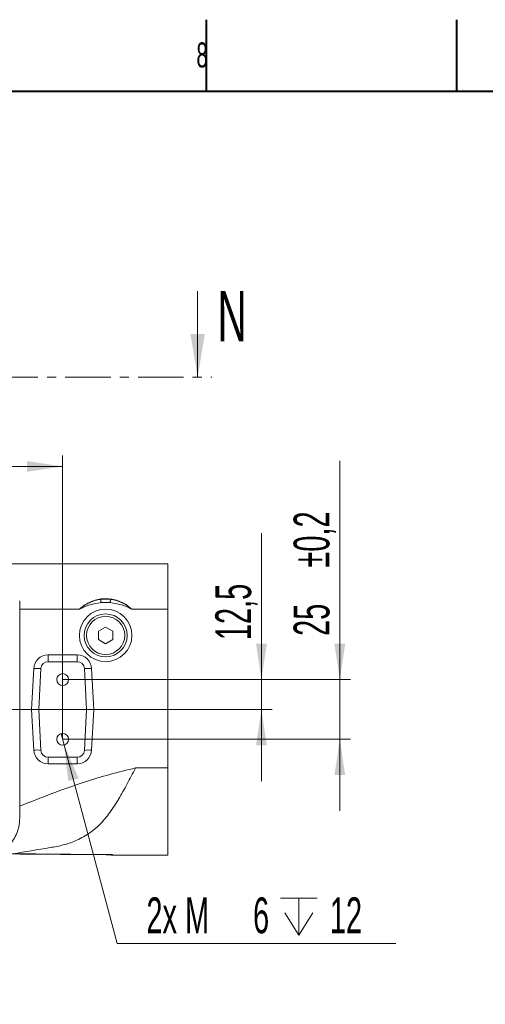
# Model space of a CAD drawing. Header units: millimetres. Extents: x 0 to 8410, y 0 to 5940.
# Tile 266 of 275: x 4995 to 5645, y 4566 to 5940. Entities that reach past the tile are written whole.
import ezdxf

# ---------------------------------------------------------------- set-up
doc = ezdxf.new("R2010")
doc.units = ezdxf.units.MM
doc.header["$LTSCALE"] = 10
doc.linetypes.add('CENTER', pattern=[10.16, 6.35, -1.27, 1.27, -1.27])
doc.styles.add('SLDTEXTSTYLE0', font='TXT', dxfattribs={"width": 0.605})
doc.dimstyles.new('SLDDIMSTYLE10', dxfattribs={"dimtxt": 50, "dimasz": 50, "dimexe": 0, "dimexo": 0.0625, "dimgap": 12.5, "dimtad": 0, "dimtih": 1, "dimtoh": 1, "dimdec": 1, "dimlfac": 0.3, "dimrnd": 1e-09, "dimzin": 12, "dimdsep": 46, "dimtxsty": 'SLDTEXTSTYLE0', "dimblk1": 'NONE', "dimsah": 1, "dimcen": 0, "dimadec": 0, "dimazin": 0, "dimtfac": 1, "dimtmove": 0, "dimatfit": 3, "dimldrblk": 'NONE', "dimfxl": 0, "dimfrac": 2, "dimtolj": 1, "dimtzin": 12, "dimarcsym": 0})
doc.dimstyles.new('SLDDIMSTYLE11', dxfattribs={"dimtxt": 50, "dimasz": 50, "dimexe": 0, "dimexo": 0.0625, "dimgap": 12.5, "dimtad": 1, "dimtoh": 1, "dimdec": 1, "dimlfac": 0.3, "dimrnd": 1e-09, "dimzin": 12, "dimdsep": 46, "dimtxsty": 'SLDTEXTSTYLE0', "dimsah": 1, "dimcen": 0.09, "dimadec": 0, "dimazin": 0, "dimtfac": 1, "dimtofl": 0, "dimtmove": 0, "dimatfit": 3, "dimfxl": 0, "dimfrac": 2, "dimtolj": 1, "dimtzin": 12, "dimarcsym": 0})
doc.dimstyles.new('SLDDIMSTYLE12', dxfattribs={"dimtxt": 50, "dimasz": 50, "dimexe": 0, "dimexo": 0.0625, "dimgap": 12.5, "dimtad": 1, "dimtoh": 1, "dimdec": 1, "dimlfac": 0.3, "dimrnd": 1e-09, "dimzin": 12, "dimdsep": 46, "dimtxsty": 'SLDTEXTSTYLE0', "dimsah": 1, "dimcen": 0.09, "dimadec": 0, "dimazin": 0, "dimtfac": 1, "dimtofl": 0, "dimtmove": 0, "dimatfit": 3, "dimfxl": 0, "dimfrac": 2, "dimtolj": 1, "dimtzin": 12, "dimarcsym": 0})
doc.dimstyles.new('SLDDIMSTYLE13', dxfattribs={"dimtxt": 50, "dimasz": 50, "dimexe": 0, "dimexo": 0.0625, "dimgap": 12.5, "dimtad": 1, "dimtoh": 1, "dimdec": 1, "dimlfac": 0.3, "dimrnd": 1e-09, "dimzin": 12, "dimdsep": 46, "dimtxsty": 'SLDTEXTSTYLE0', "dimsah": 1, "dimcen": 0.09, "dimadec": 0, "dimazin": 0, "dimtol": 1, "dimtp": 0.2, "dimtm": 0.2, "dimtfac": 1, "dimtdec": 1, "dimtofl": 0, "dimtmove": 0, "dimatfit": 3, "dimfxl": 0, "dimfrac": 2, "dimtolj": 1, "dimarcsym": 0})

# ---------------------------------------------------------------- blocks, each defined once
blk = doc.blocks.new('*D60')
at = {"color": 7, "linetype": 'Continuous', "lineweight": 0}
for p, q in [((4688.1, 4977.4), (4688.1, 5331.6)), ((5054.8, 4935.8), (5054.8, 5331.6)), ((4688.1, 5316.6), (5054.8, 5316.6))]:
    blk.add_line(p, q, dxfattribs=at)
for points in [[(4688.1, 5316.6), (4738.1, 5309.1), (4738.1, 5324.1)], [(5054.8, 5316.6), (5004.8, 5324.1), (5004.8, 5309.1)]]:
    blk.add_solid(points, dxfattribs=at)
at = {"color": 7, "linetype": 'Continuous', "lineweight": 0, "insert": (4814.2, 5381.1), "char_height": 50, "attachment_point": 1, "style": 'SLDTEXTSTYLE0'}
blk.add_mtext('110', dxfattribs=at)
blk = doc.blocks.new('*D61')
at = {"color": 7, "linetype": 'Continuous', "lineweight": 0}
for p, q in [((5332.3, 5019.1), (5332.3, 5223.6)), ((5054.8, 5019.1), (5347.3, 5019.1)), ((5332.3, 4977.4), (5332.3, 5019.1)), ((4688.1, 4977.4), (5347.3, 4977.4)), ((5332.3, 4977.4), (5332.3, 4877.4))]:
    blk.add_line(p, q, dxfattribs=at)
for points in [[(5332.3, 5019.1), (5339.8, 5069.1), (5324.8, 5069.1)], [(5332.3, 4977.4), (5324.8, 4927.4), (5339.8, 4927.4)]]:
    blk.add_solid(points, dxfattribs=at)
at = {"color": 7, "linetype": 'Continuous', "lineweight": 0, "insert": (5267.9, 5074.1), "char_height": 50, "attachment_point": 1, "rotation": 90, "style": 'SLDTEXTSTYLE0'}
blk.add_mtext('12,5', dxfattribs=at)
blk = doc.blocks.new('*D62')
at = {"color": 7, "linetype": 'Continuous', "lineweight": 0}
for p, q in [((5441.7, 5019.1), (5441.7, 5324.5)), ((5054.8, 5019.1), (5456.7, 5019.1)), ((5441.7, 5019.1), (5441.7, 4935.8)), ((5054.8, 4935.8), (5456.7, 4935.8)), ((5441.7, 4935.8), (5441.7, 4835.8))]:
    blk.add_line(p, q, dxfattribs=at)
for points in [[(5441.7, 5019.1), (5449.2, 5069.1), (5434.2, 5069.1)], [(5441.7, 4935.8), (5434.2, 4885.8), (5449.2, 4885.8)]]:
    blk.add_solid(points, dxfattribs=at)
at = {"color": 7, "linetype": 'Continuous', "lineweight": 0, "char_height": 50, "attachment_point": 1, "rotation": 90, "style": 'SLDTEXTSTYLE0'}
for s, insert in [('±0,2', (5377.2, 5175.4)), ('25', (5377.2, 5080))]:
    blk.add_mtext(s, dxfattribs=dict(at, insert=insert))
blk = doc.blocks.new('SW_SYMBOL_HOLE_DEPTH')
at = {"color": 0, "linetype": 'Continuous', "lineweight": 0}
for p, q in [((0, 8750), (8000, 8750)), ((4000, 8750), (4000, 750)), ((1000, 5550), (4000, 750)), ((7000, 5550), (4000, 750))]:
    blk.add_line(p, q, dxfattribs=at)
blk = doc.blocks.new('*D63')
at = {"color": 7, "linetype": 'Continuous', "lineweight": 0}
for p, q in [((5052.7, 4943.8), (5057, 4927.7)), ((5057, 4927.7), (5130.8, 4650.6)), ((5130.8, 4650.6), (5520, 4650.6))]:
    blk.add_line(p, q, dxfattribs=at)
blk.add_solid([(5057, 4927.7), (5062.6, 4877.5), (5077.1, 4881.3)], dxfattribs=at)
at = {"color": 7, "linetype": 'Continuous', "lineweight": 0, "xscale": 0.006445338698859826, "yscale": 0.006445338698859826, "zscale": 0.006445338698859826}
blk.add_blockref('SW_SYMBOL_HOLE_DEPTH', (5358.7, 4657.8), dxfattribs=at)
at = {"color": 7, "linetype": 'Continuous', "lineweight": 0, "char_height": 50, "attachment_point": 1, "style": 'SLDTEXTSTYLE0'}
for s, insert in [('2x M', (5171.7, 4715.1)), ('6', (5320.6, 4715.1)), ('12', (5427.8, 4715.2))]:
    blk.add_mtext(s, dxfattribs=dict(at, insert=insert))
blk = doc.blocks.new('_NONE')

msp = doc.modelspace()

# ---------------------------------------------------------------- linework, layer by layer
at = {"color": 7, "linetype": 'Continuous', "lineweight": 40}
for p, q in [((5255, 5940), (5255, 5840)), ((5605, 5840), (5605, 5940)), ((8310, 5840), (200, 5840))]:
    msp.add_line(p, q, dxfattribs=at)
at = {"color": 7, "linetype": 'Continuous', "lineweight": 0}
for p, q in [((5243.222946, 5561.252152), (5243.222946, 5441.252152)), ((4971.73347, 5180.763396), (5201.471229, 5180.763396)), ((5201.471229, 5117.307496), (5201.471229, 5180.763396)), ((4994.804442, 5117.307496), (4994.804442, 5129.096898)), ((4994.804442, 4977.430098), (4994.804442, 5117.307496)), ((5201.471229, 4977.430098), (5201.471229, 5117.307496)), ((5104.804416, 5086.536797), (5114.804486, 5092.310501)), ((5104.804416, 5074.989788), (5104.804416, 5086.536797)), ((5114.804486, 5092.310501), (5124.804556, 5086.536797)), ((5124.804556, 5086.536797), (5124.804556, 5074.989788)), ((5114.804486, 5069.216482), (5104.804416, 5074.989788)), ((5124.804556, 5074.989788), (5114.804486, 5069.216482)), ((5034.454643, 5044.096701), (5075.154284, 5044.096701)), ((5021.471162, 4977.430098), (5024.468481, 5034.620357)), ((5085.140844, 5034.620357), (5088.137765, 4977.430098)), ((4994.804442, 4842.561476), (4994.804442, 4977.430098)), ((4994.804442, 4977.430098), (5011.482616, 4977.430098)), ((5024.468481, 4920.240236), (5021.471162, 4977.430098)), ((5088.137765, 4977.430098), (5085.140844, 4920.240236)), ((5098.126312, 4977.430098), (5201.471229, 4977.430098)), ((5201.471229, 4895.75584), (5201.471229, 4977.430098)), ((5075.154284, 4910.763495), (5034.454643, 4910.763495)), ((5201.471229, 4774.096799), (5201.471229, 4895.75584)), ((4994.804442, 4842.561476), (4994.804442, 4825.763297)), ((5124.42706, 4774.096799), (5201.471229, 4774.096799))]:
    msp.add_line(p, q, dxfattribs=at)
at = {"color": 7, "linetype": 'CENTER', "lineweight": 0}
msp.add_line((4347.235032, 5441.252152), (5263.222946, 5441.252152), dxfattribs=at)
at = {"color": 8, "linetype": 'Continuous', "lineweight": 0}
for p, q in [((4994.804442, 5117.307496), (5078.361412, 5117.307496)), ((5151.247958, 5117.307496), (5201.471229, 5117.307496)), ((5034.454643, 5044.096701), (5034.454643, 5053.615165)), ((5034.454643, 5053.615165), (5075.154284, 5053.615165)), ((5075.154284, 5044.096701), (5075.154284, 5053.615165)), ((5011.482616, 4977.430098), (5014.482319, 5034.66208)), ((5095.127006, 5034.66208), (5098.126312, 4977.430098)), ((5014.482319, 4920.592301), (5011.503279, 4977.430495)), ((5098.105649, 4977.430495), (5095.127006, 4920.592301)), ((5034.454643, 4901.639216), (5034.454643, 4910.763495)), ((5075.154284, 4901.639216), (5075.154284, 4910.763495)), ((5075.154284, 4901.639216), (5034.454643, 4901.639216)), ((5156.615555, 4895.75584), (5201.471229, 4895.75584))]:
    msp.add_line(p, q, dxfattribs=at)
at = {"color": 8, "linetype": 'Continuous', "lineweight": 0, "flags": 128}
for points in [[(5108.425994, 5126.578403), (5108.373145, 5127.170476), (5108.320296, 5127.757383), (5108.268241, 5128.335945), (5108.216981, 5128.903779), (5108.166913, 5129.457307), (5108.118037, 5129.994146), (5108.070751, 5130.511515), (5108.025054, 5131.006631)], [(5121.183375, 5126.578403), (5121.236225, 5127.170476), (5121.288677, 5127.757383), (5121.340731, 5128.335945), (5121.391991, 5128.903779), (5121.442457, 5129.457307), (5121.491333, 5129.994146), (5121.538619, 5130.511515), (5121.583918, 5131.006631)], [(5124.064266, 4774.815234), (5124.26573, 4774.41628), (5124.386926, 4774.17667), (5124.42706, 4774.096799)]]:
    msp.add_lwpolyline(points, dxfattribs=at)
at = {"color": 7, "linetype": 'Continuous', "lineweight": 0}
for centre, radius in [((5114.804597, 5080.763479), 36.666667), ((5114.804597, 5080.763479), 30), ((5114.804597, 5080.763479), 26.666667), ((5054.804597, 5019.096812), 8.333333), ((5054.804597, 4935.763479), 8.333333)]:
    msp.add_circle(centre, radius, dxfattribs=at)
at = {"color": 8, "linetype": 'Continuous', "lineweight": 0}
for centre, radius, start, end in [((5034.454762, 5033.615233), 20, 90, 177), ((5075.154433, 5033.615233), 20, 3, 90), ((5019.692613, 5086.629563), 52.228024, 264.274620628, 275.246606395), ((5089.916706, 5086.630926), 52.22938, 264.753536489, 275.725236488), ((5034.454762, 4921.63905), 20, 183, 270), ((5018.462319, 4891.680654), 29.184306, 78.123600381, 97.838116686), ((5075.154433, 4921.63905), 20, 270, 357), ((5091.147, 4891.680839), 29.184124, 82.161821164, 101.876461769)]:
    msp.add_arc(centre, radius, start, end, dxfattribs=at)
at = {"color": 7, "linetype": 'Continuous', "lineweight": 0}
for centre, radius, start, end in [((5034.454762, 5034.096812), 10, 90, 177), ((5075.154433, 5034.096812), 10, 3, 90), ((5034.454762, 4920.763479), 10, 183, 270), ((5075.154433, 4920.763479), 10, 270, 357), ((5124.427102, 4790.763479), 16.666667, 258.033617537, 270)]:
    msp.add_arc(centre, radius, start, end, dxfattribs=at)
for centre, major_axis, start_param, end_param in [((5015.312454, 5050.986284), (3.901688, 73.554231), 3.1487940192, 3.1508543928), ((5094.29674, 5050.986284), (-3.901688, 73.554231), 3.1323309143, 3.1343912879)]:
    msp.add_ellipse(centre, major_axis=major_axis, ratio=0.1357617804, start_param=start_param, end_param=end_param, dxfattribs=at)
at = {"color": 8, "linetype": 'Continuous', "lineweight": 0}
for points, knots in [([(5078.361412, 5117.307496), (5078.510776, 5117.451401), (5080.584808, 5119.449612), (5084.929089, 5122.942103), (5092.035087, 5127.072833), (5099.906199, 5130.078062), (5106.336771, 5131.408142), (5112.822499, 5132.05078), (5119.351364, 5132.008556), (5127.794444, 5130.609547), (5135.843872, 5127.836991), (5143.927237, 5123.643113), (5148.66058, 5119.546707), (5151.247958, 5117.307496)], [0, 0, 0, 0, 0.0077234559, 0.1072456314, 0.2067949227, 0.3136132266, 0.4204115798, 0.4502861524, 0.5562122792, 0.6621524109, 0.7675432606, 0.8729326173, 1, 1, 1, 1]), ([(5078.361412, 5117.307496), (5078.394503, 5117.337721), (5078.538964, 5117.469662), (5078.796858, 5117.700723), (5079.217081, 5118.072413), (5079.829999, 5118.601649), (5080.75967, 5119.375971), (5082.723234, 5120.92406), (5085.433523, 5122.816844), (5088.837528, 5124.828149), (5093.460127, 5127.153103), (5099.800376, 5129.582264), (5105.283634, 5130.531866), (5108.025054, 5131.006631)], [0, 0, 0, 0, 0.0040479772, 0.0176712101, 0.0312765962, 0.0547274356, 0.0908302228, 0.1405992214, 0.2807212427, 0.3894402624, 0.4981498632, 0.7490940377, 1, 1, 1, 1]), ([(5108.425994, 5126.578403), (5103.21378, 5125.796218), (5095.261971, 5124.602908), (5085.990506, 5121.108609), (5081.231828, 5118.867946), (5078.994824, 5117.659858), (5078.399288, 5117.328567), (5078.361412, 5117.307496)], [0, 0, 0, 0, 0.4975518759, 0.7590702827, 0.9354047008, 0.9958917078, 1, 1, 1, 1]), ([(5121.183375, 5126.578403), (5119.057079, 5126.720464), (5114.804618, 5127.004576), (5110.552158, 5126.720458), (5108.425994, 5126.578403)], [0, 0, 0, 0, 0.50001554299, 1, 1, 1, 1]), ([(5151.247958, 5117.307496), (5151.210082, 5117.328567), (5150.614546, 5117.659858), (5148.377541, 5118.867944), (5143.61876, 5121.108688), (5134.347208, 5124.602734), (5126.395439, 5125.79616), (5121.183375, 5126.578403)], [0, 0, 0, 0, 0.0041082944, 0.0645953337, 0.2409298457, 0.5024601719, 1, 1, 1, 1]), ([(5121.583918, 5131.006631), (5124.325351, 5130.531888), (5129.808633, 5129.58233), (5136.148845, 5127.152858), (5140.771717, 5124.828391), (5144.175512, 5122.816538), (5146.886154, 5120.924253), (5148.84961, 5119.375869), (5149.779494, 5118.601941), (5150.391827, 5118.07204), (5150.812572, 5117.701086), (5151.069951, 5117.469308), (5151.214723, 5117.337708), (5151.247958, 5117.307496)], [0, 0, 0, 0, 0.25090344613, 0.50184510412, 0.6105642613, 0.71927192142, 0.85940232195, 0.90917082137, 0.94527324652, 0.96871481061, 0.9823290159, 0.99594322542, 1, 1, 1, 1]), ([(4994.804442, 4842.561476), (5009.733065, 4848.460106), (5039.497652, 4860.220754), (5081.42331, 4875.026573), (5120.401538, 4887.117395), (5144.566296, 4892.881625), (5156.615555, 4895.75584)], [0, 0, 0, 0, 0.2824306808, 0.5631083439, 0.7821529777, 1, 1, 1, 1]), ([(4985.464791, 4776.07925), (4996.142304, 4775.971055), (5039.116774, 4775.535599), (5085.315732, 4775.114641), (5120.824998, 4774.840264), (5124.064266, 4774.815234)], [0, 0, 0, 0, 0.2310327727, 0.9298523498, 1, 1, 1, 1]), ([(5124.064266, 4774.815234), (5124.054333, 4774.813247), (5123.545755, 4774.711498), (5122.19342, 4774.454577), (5120.846598, 4774.886749), (5120.002011, 4775.157762)], [0, 0, 0, 0, 0.0073741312, 0.3775288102, 1, 1, 1, 1]), ([(5121.067345, 4774.748079), (5122.045923, 4774.754951), (5123.0449, 4774.761966), (5124.043868, 4774.814168), (5124.064266, 4774.815234)], [0, 0, 0, 0, 0.9795809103, 1, 1, 1, 1])]:
    msp.add_open_spline(points, degree=3, knots=knots, dxfattribs=at)
msp.add_open_spline([(5108.025054, 5131.006631), (5110.284865, 5131.221009), (5114.804486, 5131.649765), (5119.324108, 5131.221009), (5121.583918, 5131.006631)], degree=3, dxfattribs=at)
at = {"color": 7, "linetype": 'Continuous', "lineweight": 0}
for points, knots in [([(5021.471162, 4977.430098), (5021.422773, 4977.428789), (5021.300951, 4977.425496), (5020.110008, 4977.447975), (5017.85801, 4977.463831), (5014.869646, 4977.468057), (5012.625427, 4977.443016), (5011.503279, 4977.430495)], [0, 0, 0, 0, 0.1413541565, 0.3558616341, 0.5703672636, 0.7851761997, 1, 1, 1, 1]), ([(5098.105649, 4977.430495), (5097.375927, 4977.439455), (5095.52957, 4977.462126), (5092.728922, 4977.467298), (5090.193035, 4977.454961), (5088.469478, 4977.429242), (5088.248334, 4977.429813), (5088.137765, 4977.430098)], [0, 0, 0, 0, 0.1401479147, 0.3546048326, 0.569437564, 0.7847268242, 1, 1, 1, 1]), ([(5156.615555, 4895.75584), (5156.557266, 4895.64789), (5152.543092, 4888.213742), (5144.818635, 4873.417331), (5133.233441, 4852.287343), (5120.800972, 4833.074272), (5106.951996, 4816.479649), (5091.03072, 4803.287887), (5073.882982, 4794.089448), (5055.893254, 4788.055452), (5043.651912, 4785.743371), (5037.53064, 4784.587217)], [0, 0, 0, 0, 0.0019285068, 0.1328104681, 0.2636933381, 0.3956916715, 0.5276632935, 0.6580973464, 0.7884609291, 0.894220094, 1, 1, 1, 1]), ([(4994.804442, 4825.763297), (4994.683005, 4822.980093), (4994.436835, 4817.338099), (4992.398001, 4808.645585), (4988.868419, 4799.831943), (4983.565724, 4791.448708), (4977.066963, 4784.11187), (4971.915123, 4780.345325), (4969.313919, 4778.443567)], [0, 0, 0, 0, 0.1337549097, 0.2711423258, 0.448436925, 0.6308072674, 0.813591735, 1, 1, 1, 1]), ([(5037.53064, 4784.587217), (5020.003362, 4781.723088), (4984.917676, 4775.989743), (4936.225051, 4768.032726), (4891.236999, 4760.680633), (4863.623353, 4756.168427), (4849.850317, 4753.917845)], [0, 0, 0, 0, 0.28023452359, 0.56096676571, 0.78102055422, 1, 1, 1, 1]), ([(4983.757317, 4775.799903), (5013.978095, 4775.523409), (5059.81727, 4775.10402), (5105.61875, 4774.824013), (5121.224304, 4774.728609)], [0, 0, 0, 0, 0.6592783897, 1, 1, 1, 1]), ([(4983.999709, 4775.849176), (5014.740297, 4775.570222), (5060.444926, 4775.155479), (5106.114712, 4774.859342), (5121.067345, 4774.762385)], [0, 0, 0, 0, 0.6725924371, 1, 1, 1, 1])]:
    msp.add_open_spline(points, degree=3, knots=knots, dxfattribs=at)
msp.add_solid([(5243.222946, 5441.252152), (5253.222946, 5501.252152), (5233.222946, 5501.252152)], dxfattribs=at)

# ---------------------------------------------------------------- texts
at = {"color": 7, "linetype": 'Continuous', "lineweight": 0, "insert": (5241.594744, 5908.319656), "char_height": 35, "attachment_point": 1, "style": 'SLDTEXTSTYLE0'}
msp.add_mtext('8', dxfattribs=at)
at = {"color": 7, "linetype": 'Continuous', "insert": (5270.958742, 5561.252152), "char_height": 70, "attachment_point": 1, "style": 'SLDTEXTSTYLE0'}
msp.add_mtext('N', dxfattribs=at)

# ---------------------------------------------------------------- dimensions: what is measured, and where the dimension line sits
at = {"color": 7, "linetype": 'Continuous', "lineweight": 0}
dim = msp.add_linear_dim(base=(5054.804597, 5316.612253), p1=(4688.137931, 4977.430145), p2=(5054.804597, 4935.763479), dimstyle='SLDDIMSTYLE11', dxfattribs=at)
dim.commit()
dim.dimension.update_dxf_attribs({"geometry": '*D60', "text_midpoint": (4871.471264, 5316.612253), "dimtype": 160})
for base, p1, p2, dimstyle, picture, middle in [((5441.682817, 4935.763479), (5054.804597, 5019.096812), (5054.804597, 4935.763479), 'SLDDIMSTYLE13', '*D62', (5441.682817, 5194.288908)), ((5332.326739, 5019.096812), (4688.137931, 4977.430145), (5054.804597, 5019.096812), 'SLDDIMSTYLE12', '*D61', (5332.326739, 5140.9218))]:
    dim = msp.add_linear_dim(base=base, p1=p1, p2=p2, angle=90, dimstyle=dimstyle, dxfattribs=at)
    dim.commit()
    dim.dimension.update_dxf_attribs({"geometry": picture, "text_midpoint": middle, "dimtype": 160})
dim = msp.add_diameter_dim_2p(p1=(5052.658071, 4943.815613), p2=(5056.951124, 4927.711344), text='2x M<>{\\fGDT;x}12', dimstyle='SLDDIMSTYLE10', override={"dimpost": '<>'}, dxfattribs=at)
dim.commit()
dim.dimension.update_dxf_attribs({"geometry": '*D63', "text_midpoint": (5337.911744, 4688.983778), "dimtype": 163})

doc.saveas('drawing.dxf')
